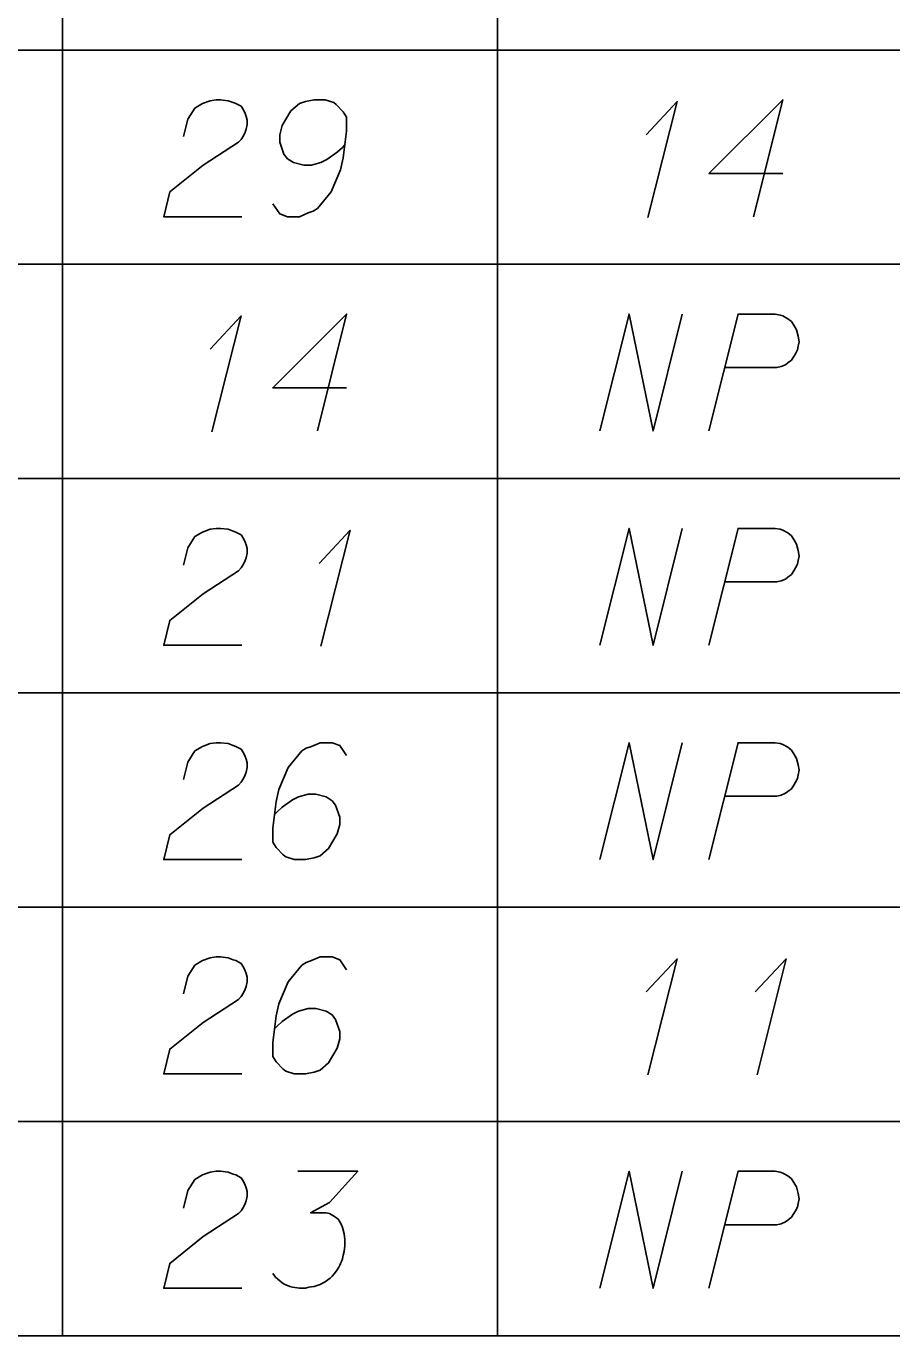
# Model space of a CAD drawing. Extents: x 2074207 to 2076812, y 516372 to 523312.
# Drawn here: x 2076488.8 to 2076524.4, y 519999.4 to 520053.2 of the extents above; entities that cross this region are included whole.
import ezdxf

# ---------------------------------------------------------------- set-up
doc = ezdxf.new("R2010")
doc.units = 0
for name, color, linetype in [('Prop DirtTable_ Soil Test Results - Outline (Major)', 7, 'Continuous'), ('Prop DirtTable_ Soil Test Results - Outline (Minor)', 7, 'Continuous'), ('Prop DirtTable_ Soil Test Results - Tx (Sample Data)', 7, 'Continuous')]:
    doc.layers.add(name, color=color, linetype=linetype)

msp = doc.modelspace()

# ---------------------------------------------------------------- linework, layer by layer
at = {"layer": 'Prop DirtTable_ Soil Test Results - Outline (Major)'}
msp.add_line((2076260.609, 519999.435), (2076811.903, 519999.435), dxfattribs=at)
at = {"layer": 'Prop DirtTable_ Soil Test Results - Outline (Minor)'}
for p, q in [((2076490.31, 520061.035), (2076490.31, 520052.235)), ((2076508.192, 520061.035), (2076508.192, 520052.235)), ((2076260.609, 520052.235), (2076811.903, 520052.235)), ((2076260.609, 520052.235), (2076811.903, 520052.235)), ((2076490.31, 520052.235), (2076490.31, 520043.435)), ((2076508.192, 520052.235), (2076508.192, 520043.435)), ((2076260.609, 520043.435), (2076811.903, 520043.435)), ((2076260.609, 520043.435), (2076811.903, 520043.435)), ((2076490.31, 520043.435), (2076490.31, 520034.635)), ((2076508.192, 520043.435), (2076508.192, 520034.635)), ((2076260.609, 520034.635), (2076811.903, 520034.635)), ((2076260.609, 520034.635), (2076811.903, 520034.635)), ((2076490.31, 520034.635), (2076490.31, 520025.835)), ((2076508.192, 520034.635), (2076508.192, 520025.835)), ((2076260.609, 520025.835), (2076811.903, 520025.835)), ((2076260.609, 520025.835), (2076811.903, 520025.835)), ((2076490.31, 520025.835), (2076490.31, 520017.035)), ((2076508.192, 520025.835), (2076508.192, 520017.035)), ((2076260.609, 520017.035), (2076811.903, 520017.035)), ((2076260.609, 520017.035), (2076811.903, 520017.035)), ((2076490.31, 520017.035), (2076490.31, 520008.235)), ((2076508.192, 520017.035), (2076508.192, 520008.235)), ((2076260.609, 520008.235), (2076811.903, 520008.235)), ((2076260.609, 520008.235), (2076811.903, 520008.235)), ((2076490.31, 520008.235), (2076490.31, 519999.435)), ((2076508.192, 520008.235), (2076508.192, 519999.435)), ((2076260.609, 519999.435), (2076811.903, 519999.435))]:
    msp.add_line(p, q, dxfattribs=at)
at = {"layer": 'Prop DirtTable_ Soil Test Results - Tx (Sample Data)'}
for points in [[(2076495.287, 520048.679), (2076495.463, 520049.397), (2076495.746, 520049.851), (2076496.063, 520050.04), (2076496.38, 520050.153), (2076496.627, 520050.191), (2076496.804, 520050.191), (2076497.121, 520050.153), (2076497.333, 520050.077), (2076497.439, 520050.04), (2076497.65, 520049.926), (2076497.756, 520049.775), (2076497.827, 520049.624), (2076497.862, 520049.51), (2076497.897, 520049.359), (2076497.897, 520049.17), (2076497.862, 520048.981), (2076497.827, 520048.868), (2076497.756, 520048.717), (2076497.65, 520048.565), (2076497.545, 520048.452), (2076496.098, 520047.507), (2076494.723, 520046.411), (2076494.476, 520045.391), (2076497.686, 520045.391)], [(2076498.956, 520045.92), (2076499.238, 520045.504), (2076499.555, 520045.391), (2076500.049, 520045.391), (2076500.402, 520045.542), (2076500.614, 520045.617), (2076500.79, 520045.731), (2076501.354, 520046.411), (2076501.742, 520047.318), (2076501.848, 520047.81), (2076501.989, 520048.906), (2076501.989, 520049.473), (2076501.848, 520049.699), (2076501.566, 520050.002), (2076501.46, 520050.077), (2076501.107, 520050.191), (2076500.649, 520050.191), (2076500.296, 520050.115), (2076500.049, 520050.04), (2076499.696, 520049.737), (2076499.344, 520049.132), (2076499.238, 520048.754), (2076499.238, 520048.452), (2076499.414, 520047.961), (2076499.555, 520047.772), (2076499.802, 520047.621), (2076500.226, 520047.507), (2076500.543, 520047.507), (2076500.931, 520047.621), (2076501.178, 520047.734), (2076501.601, 520048.036), (2076501.813, 520048.225), (2076501.919, 520048.339)], [(2076514.3, 520048.754), (2076515.57, 520050.115), (2076514.371, 520045.353)], [(2076519.909, 520047.167), (2076516.876, 520047.167), (2076519.909, 520050.191), (2076518.71, 520045.391)], [(2076496.38, 520039.954), (2076497.65, 520041.315), (2076496.451, 520036.553)], [(2076501.989, 520038.367), (2076498.956, 520038.367), (2076501.989, 520041.391), (2076500.79, 520036.591)], [(2076512.396, 520036.591), (2076513.595, 520041.391), (2076514.583, 520036.591), (2076515.782, 520041.391)], [(2076516.876, 520036.591), (2076518.075, 520041.391), (2076519.592, 520041.391), (2076519.803, 520041.353), (2076519.909, 520041.315), (2076520.121, 520041.202), (2076520.262, 520041.088), (2076520.368, 520040.937), (2076520.474, 520040.748), (2076520.544, 520040.484), (2076520.58, 520040.257), (2076520.544, 520040.068), (2076520.509, 520039.917), (2076520.438, 520039.765), (2076520.368, 520039.652), (2076520.262, 520039.501), (2076520.121, 520039.388), (2076520.015, 520039.312), (2076519.839, 520039.236), (2076519.662, 520039.199), (2076517.546, 520039.199)], [(2076495.287, 520031.079), (2076495.463, 520031.797), (2076495.746, 520032.251), (2076496.063, 520032.44), (2076496.38, 520032.553), (2076496.627, 520032.591), (2076496.804, 520032.591), (2076497.121, 520032.553), (2076497.333, 520032.477), (2076497.439, 520032.44), (2076497.65, 520032.326), (2076497.756, 520032.175), (2076497.827, 520032.024), (2076497.862, 520031.91), (2076497.897, 520031.759), (2076497.897, 520031.57), (2076497.862, 520031.381), (2076497.827, 520031.268), (2076497.756, 520031.117), (2076497.65, 520030.965), (2076497.545, 520030.852), (2076496.098, 520029.907), (2076494.723, 520028.811), (2076494.476, 520027.791), (2076497.686, 520027.791)], [(2076500.86, 520031.154), (2076502.13, 520032.515), (2076500.931, 520027.753)], [(2076512.396, 520027.791), (2076513.595, 520032.591), (2076514.583, 520027.791), (2076515.782, 520032.591)], [(2076516.876, 520027.791), (2076518.075, 520032.591), (2076519.592, 520032.591), (2076519.803, 520032.553), (2076519.909, 520032.515), (2076520.121, 520032.402), (2076520.262, 520032.288), (2076520.368, 520032.137), (2076520.474, 520031.948), (2076520.544, 520031.684), (2076520.58, 520031.457), (2076520.544, 520031.268), (2076520.509, 520031.117), (2076520.438, 520030.965), (2076520.368, 520030.852), (2076520.262, 520030.701), (2076520.121, 520030.588), (2076520.015, 520030.512), (2076519.839, 520030.436), (2076519.662, 520030.399), (2076517.546, 520030.399)], [(2076495.287, 520022.279), (2076495.463, 520022.997), (2076495.746, 520023.451), (2076496.063, 520023.64), (2076496.38, 520023.753), (2076496.627, 520023.791), (2076496.804, 520023.791), (2076497.121, 520023.753), (2076497.333, 520023.677), (2076497.439, 520023.64), (2076497.65, 520023.526), (2076497.756, 520023.375), (2076497.827, 520023.224), (2076497.862, 520023.11), (2076497.897, 520022.959), (2076497.897, 520022.77), (2076497.862, 520022.581), (2076497.827, 520022.468), (2076497.756, 520022.317), (2076497.65, 520022.165), (2076497.545, 520022.052), (2076496.098, 520021.107), (2076494.723, 520020.011), (2076494.476, 520018.991), (2076497.686, 520018.991)], [(2076501.989, 520023.262), (2076501.707, 520023.677), (2076501.39, 520023.791), (2076500.896, 520023.791), (2076500.543, 520023.64), (2076500.331, 520023.564), (2076500.155, 520023.451), (2076499.591, 520022.77), (2076499.203, 520021.863), (2076499.097, 520021.372), (2076498.956, 520020.276), (2076498.956, 520019.709), (2076499.097, 520019.482), (2076499.379, 520019.18), (2076499.485, 520019.104), (2076499.838, 520018.991), (2076500.296, 520018.991), (2076500.649, 520019.066), (2076500.896, 520019.142), (2076501.249, 520019.444), (2076501.601, 520020.049), (2076501.707, 520020.427), (2076501.707, 520020.729), (2076501.531, 520021.221), (2076501.39, 520021.41), (2076501.143, 520021.561), (2076500.719, 520021.674), (2076500.402, 520021.674), (2076500.014, 520021.561), (2076499.767, 520021.447), (2076499.344, 520021.145), (2076499.132, 520020.956), (2076499.026, 520020.843)], [(2076512.396, 520018.991), (2076513.595, 520023.791), (2076514.583, 520018.991), (2076515.782, 520023.791)], [(2076516.876, 520018.991), (2076518.075, 520023.791), (2076519.592, 520023.791), (2076519.803, 520023.753), (2076519.909, 520023.715), (2076520.121, 520023.602), (2076520.262, 520023.488), (2076520.368, 520023.337), (2076520.474, 520023.148), (2076520.544, 520022.884), (2076520.58, 520022.657), (2076520.544, 520022.468), (2076520.509, 520022.317), (2076520.438, 520022.165), (2076520.368, 520022.052), (2076520.262, 520021.901), (2076520.121, 520021.788), (2076520.015, 520021.712), (2076519.839, 520021.636), (2076519.662, 520021.599), (2076517.546, 520021.599)], [(2076495.287, 520013.479), (2076495.463, 520014.197), (2076495.746, 520014.651), (2076496.063, 520014.84), (2076496.38, 520014.953), (2076496.627, 520014.991), (2076496.804, 520014.991), (2076497.121, 520014.953), (2076497.333, 520014.877), (2076497.439, 520014.84), (2076497.65, 520014.726), (2076497.756, 520014.575), (2076497.827, 520014.424), (2076497.862, 520014.31), (2076497.897, 520014.159), (2076497.897, 520013.97), (2076497.862, 520013.781), (2076497.827, 520013.668), (2076497.756, 520013.517), (2076497.65, 520013.365), (2076497.545, 520013.252), (2076496.098, 520012.307), (2076494.723, 520011.211), (2076494.476, 520010.191), (2076497.686, 520010.191)], [(2076501.989, 520014.462), (2076501.707, 520014.877), (2076501.39, 520014.991), (2076500.896, 520014.991), (2076500.543, 520014.84), (2076500.331, 520014.764), (2076500.155, 520014.651), (2076499.591, 520013.97), (2076499.203, 520013.063), (2076499.097, 520012.572), (2076498.956, 520011.476), (2076498.956, 520010.909), (2076499.097, 520010.682), (2076499.379, 520010.38), (2076499.485, 520010.304), (2076499.838, 520010.191), (2076500.296, 520010.191), (2076500.649, 520010.266), (2076500.896, 520010.342), (2076501.249, 520010.644), (2076501.601, 520011.249), (2076501.707, 520011.627), (2076501.707, 520011.929), (2076501.531, 520012.421), (2076501.39, 520012.61), (2076501.143, 520012.761), (2076500.719, 520012.874), (2076500.402, 520012.874), (2076500.014, 520012.761), (2076499.767, 520012.647), (2076499.344, 520012.345), (2076499.132, 520012.156), (2076499.026, 520012.043)], [(2076514.3, 520013.554), (2076515.57, 520014.915), (2076514.371, 520010.153)], [(2076518.78, 520013.554), (2076520.05, 520014.915), (2076518.851, 520010.153)], [(2076495.287, 520004.679), (2076495.463, 520005.397), (2076495.746, 520005.851), (2076496.063, 520006.04), (2076496.38, 520006.153), (2076496.627, 520006.191), (2076496.804, 520006.191), (2076497.121, 520006.153), (2076497.333, 520006.077), (2076497.439, 520006.04), (2076497.65, 520005.926), (2076497.756, 520005.775), (2076497.827, 520005.624), (2076497.862, 520005.51), (2076497.897, 520005.359), (2076497.897, 520005.17), (2076497.862, 520004.981), (2076497.827, 520004.868), (2076497.756, 520004.717), (2076497.65, 520004.565), (2076497.545, 520004.452), (2076496.098, 520003.507), (2076494.723, 520002.411), (2076494.476, 520001.391), (2076497.686, 520001.391)], [(2076499.979, 520006.191), (2076502.448, 520006.191), (2076501.284, 520004.906), (2076500.508, 520004.49), (2076501.143, 520004.49), (2076501.284, 520004.452), (2076501.354, 520004.414), (2076501.425, 520004.377), (2076501.495, 520004.339), (2076501.637, 520004.225), (2076501.707, 520004.112), (2076501.778, 520003.999), (2076501.813, 520003.885), (2076501.883, 520003.621), (2076501.919, 520003.394), (2076501.919, 520003.28), (2076501.919, 520003.129), (2076501.883, 520002.903), (2076501.848, 520002.751), (2076501.813, 520002.6), (2076501.778, 520002.487), (2076501.742, 520002.411), (2076501.707, 520002.336), (2076501.672, 520002.26), (2076501.601, 520002.147), (2076501.495, 520001.995), (2076501.39, 520001.882), (2076501.319, 520001.806), (2076501.213, 520001.731), (2076501.107, 520001.655), (2076500.966, 520001.58), (2076500.896, 520001.542), (2076500.649, 520001.466), (2076500.437, 520001.428), (2076500.296, 520001.391), (2076500.049, 520001.391), (2076499.767, 520001.428), (2076499.661, 520001.466), (2076499.555, 520001.504), (2076499.449, 520001.542), (2076499.344, 520001.617), (2076499.238, 520001.693), (2076499.061, 520001.844), (2076498.956, 520001.995)], [(2076512.396, 520001.391), (2076513.595, 520006.191), (2076514.583, 520001.391), (2076515.782, 520006.191)], [(2076516.876, 520001.391), (2076518.075, 520006.191), (2076519.592, 520006.191), (2076519.803, 520006.153), (2076519.909, 520006.115), (2076520.121, 520006.002), (2076520.262, 520005.888), (2076520.368, 520005.737), (2076520.474, 520005.548), (2076520.544, 520005.284), (2076520.58, 520005.057), (2076520.544, 520004.868), (2076520.509, 520004.717), (2076520.438, 520004.565), (2076520.368, 520004.452), (2076520.262, 520004.301), (2076520.121, 520004.188), (2076520.015, 520004.112), (2076519.839, 520004.036), (2076519.662, 520003.999), (2076517.546, 520003.999)]]:
    msp.add_lwpolyline(points, dxfattribs=at)

doc.saveas('drawing.dxf')
